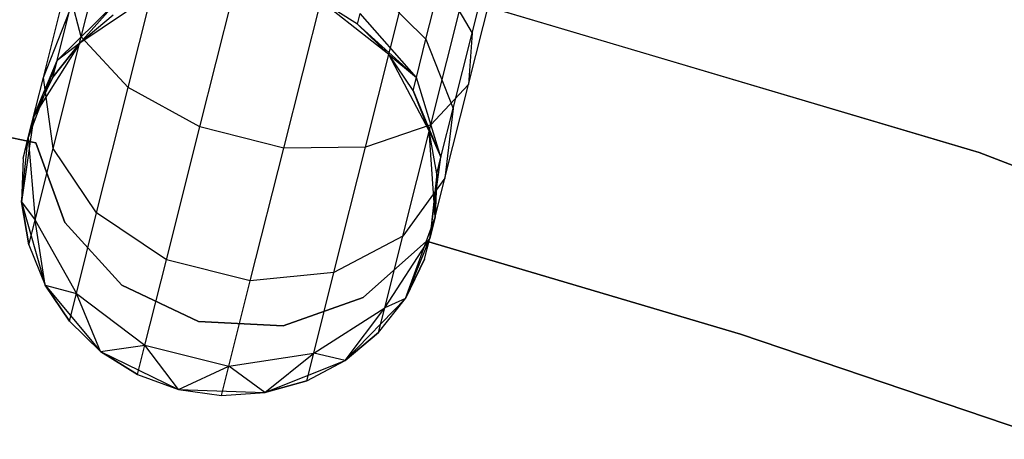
# Model space of a CAD drawing. Extents: x -102 to 102, y -101 to 102.
# Tile 428 of 481: x 9.06 to 13.79, y 38.81 to 40.83. Entities that reach past the tile are written whole.
import ezdxf

# ---------------------------------------------------------------- set-up
doc = ezdxf.new("R2010")
doc.units = 0
doc.header["$LTSCALE"] = 25.4
doc.layers.get('0').update_dxf_attribs({"linetype": 'CONTINUOUS'})

# ---------------------------------------------------------------- blocks, each defined once
blk = doc.blocks.new('NL2500011659_STL')
at = {"color": 0}
for p, q in [((9.3556, 40.7439, -7.5225), (9.5256, 41.4198, -7.8776)), ((9.3556, 40.7439, -7.5225), (9.5256, 41.4198, -7.8776)), ((9.5811, 40.4999, -7.7725), (9.7721, 41.2593, -8.1715)), ((9.5811, 40.4999, -7.7725), (9.7721, 41.2593, -8.1715)), ((11.2338, 40.7619, -6.868), (11.3487, 41.219, -7.1082)), ((11.2338, 40.7619, -6.868), (11.3487, 41.219, -7.1082)), ((9.9253, 40.3109, -7.9094), (10.1278, 41.116, -8.3324)), ((9.9253, 40.3109, -7.9094), (10.1278, 41.116, -8.3324)), ((10.5527, 41.1153, 1), (13.6695, 40.188, 1)), ((13.6695, 40.188, -6.5), (10.5527, 41.1153, -6.5)), ((13.6695, 40.188, -6.5), (10.5527, 41.1153, -6.5)), ((10.5527, 41.1153, 1), (13.6695, 40.188, 1)), ((11.2166, 40.5156, -7.2026), (11.3597, 41.0845, -7.5015)), ((11.2166, 40.5156, -7.2026), (11.3597, 41.0845, -7.5015)), ((11.0119, 40.7323, -6.2823), (11.0838, 41.0179, -6.5767)), ((11.0119, 40.7323, -6.2823), (11.0838, 41.0179, -6.5767)), ((11.0838, 41.0179, -6.5767), (11.2338, 40.7619, -6.868)), ((11.0838, 41.0179, -6.5767), (11.2338, 40.7619, -6.868)), ((9.1741, 40.5492, -6.737), (9.2877, 41.0007, -7.2026)), ((9.1741, 40.5492, -6.737), (9.2877, 41.0007, -7.2026)), ((9.3556, 40.7439, -7.5225), (9.2877, 41.0007, -7.2026)), ((9.3556, 40.7439, -7.5225), (9.2877, 41.0007, -7.2026)), ((10.3285, 40.2094, -7.9094), (10.531, 41.0146, -8.3324)), ((10.3285, 40.2094, -7.9094), (10.531, 41.0146, -8.3324)), ((10.7212, 40.2132, -7.7725), (10.9122, 40.9726, -8.1715)), ((10.7212, 40.2132, -7.7725), (10.9122, 40.9726, -8.1715)), ((10.7339, 41.0062, -6.1386), (11.0119, 40.7323, -6.2823)), ((10.7339, 41.0062, -6.1386), (11.0119, 40.7323, -6.2823)), ((11.0353, 40.3215, -7.5225), (11.2053, 40.9973, -7.8776)), ((11.0353, 40.3215, -7.5225), (11.2053, 40.9973, -7.8776)), ((9.6933, 40.9461, 0), (9.3481, 40.7143, 0)), ((9.6933, 40.9461, 0), (9.3481, 40.7143, 0)), ((9.5244, 40.9115, -5.9113), (9.2393, 40.6301, -6.0225)), ((9.5244, 40.9115, -5.9113), (9.2393, 40.6301, -6.0225)), ((9.3481, 40.7143, -5.5), (9.5244, 40.9115, -5.9113)), ((9.3481, 40.7143, -5.5), (9.5244, 40.9115, -5.9113)), ((10.8334, 40.6594, 0), (10.5063, 40.9161, 0)), ((10.6833, 40.8049, -5.5), (10.5063, 40.9161, 0)), ((10.8334, 40.6594, 0), (10.5063, 40.9161, 0)), ((10.6833, 40.8049, -5.5), (10.5063, 40.9161, 0)), ((10.6833, 40.8049, -5.5), (10.5063, 40.9161, -5.5)), ((10.6833, 40.8049, -5.5), (10.5063, 40.9161, -5.5)), ((9.1741, 40.5492, -6.737), (9.2978, 40.863, -6.4939)), ((9.1741, 40.5492, -6.737), (9.2978, 40.863, -6.4939)), ((9.2393, 40.6301, -6.0225), (9.2978, 40.863, -6.4939)), ((9.2393, 40.6301, -6.0225), (9.2978, 40.863, -6.4939)), ((9.5085, 40.8484, -5.5), (9.3481, 40.7143, 0)), ((9.5085, 40.8484, -5.5), (9.3481, 40.7143, -5.5)), ((9.5085, 40.8484, -5.5), (9.3481, 40.7143, 0)), ((9.5085, 40.8484, -5.5), (9.3481, 40.7143, -5.5)), ((10.6833, 40.8049, -5.5), (10.6963, 40.8565, -5.8357)), ((10.6833, 40.8049, -5.5), (10.6963, 40.8565, -5.8357)), ((10.9658, 40.549, -5.9113), (10.6963, 40.8565, -5.8357)), ((10.9658, 40.549, -5.9113), (10.6963, 40.8565, -5.8357)), ((10.8334, 40.6594, -5.5), (10.6833, 40.8049, -5.5)), ((10.6833, 40.8049, -5.5), (10.8334, 40.6594, 0)), ((10.6833, 40.8049, -5.5), (10.8334, 40.6594, 0)), ((10.6833, 40.8049, -5.5), (10.9658, 40.549, -5.9113)), ((10.8334, 40.6594, -5.5), (10.6833, 40.8049, -5.5)), ((10.6833, 40.8049, -5.5), (10.9658, 40.549, -5.9113)), ((9.2207, 40.2076, -6.9695), (9.3556, 40.7439, -7.5225)), ((9.2207, 40.2076, -6.9695), (9.3556, 40.7439, -7.5225)), ((9.5811, 40.4999, -7.7725), (9.3556, 40.7439, -7.5225)), ((9.5811, 40.4999, -7.7725), (9.3556, 40.7439, -7.5225)), ((10.9658, 40.549, -5.9113), (11.0119, 40.7323, -6.2823)), ((10.9658, 40.549, -5.9113), (11.0119, 40.7323, -6.2823)), ((11.0119, 40.7323, -6.2823), (11.1425, 40.3991, -6.4939)), ((11.0119, 40.7323, -6.2823), (11.1425, 40.3991, -6.4939)), ((11.1425, 40.3991, -6.4939), (11.2338, 40.7619, -6.868)), ((11.1425, 40.3991, -6.4939), (11.2338, 40.7619, -6.868)), ((11.2338, 40.7619, -6.868), (11.2166, 40.5156, -7.2026)), ((11.2338, 40.7619, -6.868), (11.2166, 40.5156, -7.2026)), ((9.3481, 40.7143, 0), (9.127, 40.3621, 0)), ((9.3481, 40.7143, 0), (9.127, 40.3621, 0)), ((9.3481, 40.7143, -5.5), (9.2191, 40.5498, -5.5)), ((9.2191, 40.5498, -5.5), (9.3481, 40.7143, 0)), ((9.2191, 40.5498, -5.5), (9.3481, 40.7143, 0)), ((9.3481, 40.7143, -5.5), (9.2191, 40.5498, -5.5)), ((9.3481, 40.7143, -5.5), (9.2393, 40.6301, -6.0225)), ((9.3481, 40.7143, -5.5), (9.2393, 40.6301, -6.0225)), ((9.3481, 40.7143, -5.5), (9.3481, 40.7143, 0)), ((9.3481, 40.7143, -5.5), (9.3481, 40.7143, 0)), ((11.0279, 40.2919, 0), (10.8334, 40.6594, 0)), ((10.9499, 40.4858, -5.5), (10.8334, 40.6594, 0)), ((11.0279, 40.2919, 0), (10.8334, 40.6594, 0)), ((10.9499, 40.4858, -5.5), (10.8334, 40.6594, -5.5)), ((10.8334, 40.6594, -5.5), (10.8334, 40.6594, 0)), ((10.9499, 40.4858, -5.5), (10.8334, 40.6594, 0)), ((10.8334, 40.6594, -5.5), (10.8334, 40.6594, 0)), ((10.8334, 40.6594, -5.5), (10.9658, 40.549, -5.9113)), ((10.8334, 40.6594, -5.5), (10.9658, 40.549, -5.9113)), ((10.9499, 40.4858, -5.5), (10.8334, 40.6594, -5.5)), ((9.2393, 40.6301, -6.0225), (9.1012, 40.2593, -6.1503)), ((9.2393, 40.6301, -6.0225), (9.1012, 40.2593, -6.1503)), ((9.127, 40.3621, -5.5), (9.2393, 40.6301, -6.0225)), ((9.127, 40.3621, -5.5), (9.2393, 40.6301, -6.0225)), ((9.2191, 40.5498, -5.5), (9.2393, 40.6301, -6.0225)), ((9.2191, 40.5498, -5.5), (9.2393, 40.6301, -6.0225)), ((7.596, 40.5528), (9.1374, 40.2342)), ((9.1374, 40.2342, -2), (7.596, 40.5528, -2)), ((9.1374, 40.2342, -2), (7.596, 40.5528, -2)), ((7.596, 40.5528), (9.1374, 40.2342)), ((9.1012, 40.2593, -6.1503), (9.1741, 40.5492, -6.737)), ((9.1012, 40.2593, -6.1503), (9.1741, 40.5492, -6.737)), ((9.2191, 40.5498, -5.5), (9.127, 40.3621, 0)), ((9.2191, 40.5498, -5.5), (9.127, 40.3621, -5.5)), ((9.2191, 40.5498, -5.5), (9.127, 40.3621, 0)), ((9.2191, 40.5498, -5.5), (9.127, 40.3621, -5.5)), ((9.2207, 40.2076, -6.9695), (9.1741, 40.5492, -6.737)), ((9.2207, 40.2076, -6.9695), (9.1741, 40.5492, -6.737)), ((10.9499, 40.4858, -5.5), (10.9658, 40.549, -5.9113)), ((10.9499, 40.4858, -5.5), (10.9658, 40.549, -5.9113)), ((11.0839, 40.1662, -6.0225), (10.9658, 40.549, -5.9113)), ((11.0839, 40.1662, -6.0225), (10.9658, 40.549, -5.9113)), ((9.4295, 39.8972, -7.1511), (9.5811, 40.4999, -7.7725)), ((9.4295, 39.8972, -7.1511), (9.5811, 40.4999, -7.7725)), ((9.9253, 40.3109, -7.9094), (9.5811, 40.4999, -7.7725)), ((9.9253, 40.3109, -7.9094), (9.5811, 40.4999, -7.7725)), ((11.2166, 40.5156, -7.2026), (11.0353, 40.3215, -7.5225)), ((11.2166, 40.5156, -7.2026), (11.0353, 40.3215, -7.5225)), ((11.1031, 40.064, -6.737), (11.2166, 40.5156, -7.2026)), ((11.1031, 40.064, -6.737), (11.2166, 40.5156, -7.2026)), ((11.0279, 40.2919, -5.5), (10.9499, 40.4858, -5.5)), ((10.9499, 40.4858, -5.5), (11.0279, 40.2919, 0)), ((10.9499, 40.4858, -5.5), (11.0279, 40.2919, 0)), ((10.9499, 40.4858, -5.5), (11.0839, 40.1662, -6.0225)), ((11.0279, 40.2919, -5.5), (10.9499, 40.4858, -5.5)), ((10.9499, 40.4858, -5.5), (11.0839, 40.1662, -6.0225)), ((9.127, 40.3621, 0), (9.0683, 39.9505, 0)), ((9.127, 40.3621, 0), (9.0683, 39.9505, 0)), ((9.0761, 40.1594, -5.5), (9.127, 40.3621, 0)), ((9.0761, 40.1594, -5.5), (9.127, 40.3621, 0)), ((9.127, 40.3621, -5.5), (9.1012, 40.2593, -6.1503)), ((9.127, 40.3621, -5.5), (9.1012, 40.2593, -6.1503)), ((9.127, 40.3621, -5.5), (9.127, 40.3621, 0)), ((9.127, 40.3621, -5.5), (9.127, 40.3621, 0)), ((11.0839, 40.1662, -6.0225), (11.1425, 40.3991, -6.4939)), ((11.0839, 40.1662, -6.0225), (11.1425, 40.3991, -6.4939)), ((11.1425, 40.3991, -6.4939), (11.1031, 40.064, -6.737)), ((11.1425, 40.3991, -6.4939), (11.1031, 40.064, -6.737)), ((9.7646, 39.6719, -7.2505), (9.9253, 40.3109, -7.9094)), ((9.7646, 39.6719, -7.2505), (9.9253, 40.3109, -7.9094)), ((10.3285, 40.2094, -7.9094), (9.9253, 40.3109, -7.9094)), ((10.3285, 40.2094, -7.9094), (9.9253, 40.3109, -7.9094)), ((11.0353, 40.3215, -7.5225), (10.7212, 40.2132, -7.7725)), ((11.0353, 40.3215, -7.5225), (10.7212, 40.2132, -7.7725)), ((10.9004, 39.7851, -6.9695), (11.0353, 40.3215, -7.5225)), ((10.9004, 39.7851, -6.9695), (11.0353, 40.3215, -7.5225)), ((9.0683, 39.9505, -5.5), (9.1012, 40.2593, -6.1503)), ((9.0683, 39.9505, -5.5), (9.1012, 40.2593, -6.1503)), ((9.0761, 40.1594, -5.5), (9.1012, 40.2593, -6.1503)), ((9.0761, 40.1594, -5.5), (9.1012, 40.2593, -6.1503)), ((9.1012, 40.2593, -6.1503), (9.1341, 39.8632, -6.2725)), ((9.1012, 40.2593, -6.1503), (9.1341, 39.8632, -6.2725)), ((11.056, 39.877, 0), (11.0279, 40.2919, 0)), ((11.0637, 40.0859, -5.5), (11.0279, 40.2919, 0)), ((11.056, 39.877, 0), (11.0279, 40.2919, 0)), ((11.0637, 40.0859, -5.5), (11.0279, 40.2919, -5.5)), ((11.0279, 40.2919, -5.5), (11.0279, 40.2919, 0)), ((11.0637, 40.0859, -5.5), (11.0279, 40.2919, 0)), ((11.0279, 40.2919, -5.5), (11.0279, 40.2919, 0)), ((11.0279, 40.2919, -5.5), (11.0839, 40.1662, -6.0225)), ((11.0279, 40.2919, -5.5), (11.0839, 40.1662, -6.0225)), ((11.0637, 40.0859, -5.5), (11.0279, 40.2919, -5.5)), ((9.1374, 40.2342), (9.1374, 40.2342, -2)), ((9.1374, 40.2342), (9.1374, 40.2342, -2)), ((9.1374, 40.2342), (9.2762, 39.8508)), ((9.2762, 39.8508, -2), (9.1374, 40.2342, -2)), ((9.2762, 39.8508, -2), (9.1374, 40.2342, -2)), ((9.1374, 40.2342), (9.2762, 39.8508)), ((10.7212, 40.2132, -7.7725), (10.3285, 40.2094, -7.9094)), ((10.7212, 40.2132, -7.7725), (10.3285, 40.2094, -7.9094)), ((10.5696, 39.6105, -7.1511), (10.7212, 40.2132, -7.7725)), ((10.5696, 39.6105, -7.1511), (10.7212, 40.2132, -7.7725)), ((9.1341, 39.8632, -6.2725), (9.2207, 40.2076, -6.9695)), ((9.1341, 39.8632, -6.2725), (9.2207, 40.2076, -6.9695)), ((9.4295, 39.8972, -7.1511), (9.2207, 40.2076, -6.9695)), ((9.4295, 39.8972, -7.1511), (9.2207, 40.2076, -6.9695)), ((10.1678, 39.5705, -7.2505), (10.3285, 40.2094, -7.9094)), ((10.1678, 39.5705, -7.2505), (10.3285, 40.2094, -7.9094)), ((11.0301, 39.7741, -6.1503), (11.0839, 40.1662, -6.0225)), ((11.0301, 39.7741, -6.1503), (11.0839, 40.1662, -6.0225)), ((11.0637, 40.0859, -5.5), (11.0839, 40.1662, -6.0225)), ((11.0637, 40.0859, -5.5), (11.0839, 40.1662, -6.0225)), ((13.6695, 40.188, 1), (16.7063, 39.0249, 1)), ((16.7063, 39.0249, -6.5), (13.6695, 40.188, -6.5)), ((13.6695, 40.188, -6.5), (13.6695, 40.188, 1)), ((13.6695, 40.188, -6.5), (13.6695, 40.188, 1)), ((16.7063, 39.0249, -6.5), (13.6695, 40.188, -6.5)), ((13.6695, 40.188, 1), (16.7063, 39.0249, 1)), ((9.0761, 40.1594, -5.5), (9.0683, 39.9505, 0)), ((9.0761, 40.1594, -5.5), (9.0683, 39.9505, -5.5)), ((9.0761, 40.1594, -5.5), (9.0683, 39.9505, 0)), ((9.0761, 40.1594, -5.5), (9.0683, 39.9505, -5.5)), ((11.0637, 40.0859, -5.5), (11.0301, 39.7741, -6.1503)), ((11.0637, 40.0859, -5.5), (11.0301, 39.7741, -6.1503)), ((11.056, 39.877, -5.5), (11.0637, 40.0859, -5.5)), ((11.0637, 40.0859, -5.5), (11.056, 39.877, 0)), ((11.0637, 40.0859, -5.5), (11.056, 39.877, 0)), ((11.056, 39.877, -5.5), (11.0637, 40.0859, -5.5)), ((11.1031, 40.064, -6.737), (10.9004, 39.7851, -6.9695)), ((11.1031, 40.064, -6.737), (10.9004, 39.7851, -6.9695)), ((11.0301, 39.7741, -6.1503), (11.1031, 40.064, -6.737)), ((11.0301, 39.7741, -6.1503), (11.1031, 40.064, -6.737)), ((9.0683, 39.9505, 0), (9.1821, 39.5505, 0)), ((9.0683, 39.9505, -5.5), (9.0683, 39.9505, 0)), ((9.0683, 39.9505, -5.5), (9.0683, 39.9505, 0)), ((9.0683, 39.9505, -5.5), (9.1042, 39.7445, -5.5)), ((9.1042, 39.7445, -5.5), (9.0683, 39.9505, 0)), ((9.1042, 39.7445, -5.5), (9.0683, 39.9505, 0)), ((9.0683, 39.9505, 0), (9.1821, 39.5505, 0)), ((9.0683, 39.9505, -5.5), (9.1042, 39.7445, -5.5)), ((9.0683, 39.9505, -5.5), (9.1341, 39.8632, -6.2725)), ((9.0683, 39.9505, -5.5), (9.1341, 39.8632, -6.2725)), ((9.3322, 39.5103, -6.368), (9.4295, 39.8972, -7.1511)), ((9.3322, 39.5103, -6.368), (9.4295, 39.8972, -7.1511)), ((9.7646, 39.6719, -7.2505), (9.4295, 39.8972, -7.1511)), ((9.7646, 39.6719, -7.2505), (9.4295, 39.8972, -7.1511)), ((9.1042, 39.7445, -5.5), (9.1341, 39.8632, -6.2725)), ((9.1042, 39.7445, -5.5), (9.1341, 39.8632, -6.2725)), ((9.1821, 39.5505, -5.5), (9.1341, 39.8632, -6.2725)), ((9.1341, 39.8632, -6.2725), (9.3322, 39.5103, -6.368)), ((9.1821, 39.5505, -5.5), (9.1341, 39.8632, -6.2725)), ((9.1341, 39.8632, -6.2725), (9.3322, 39.5103, -6.368)), ((9.2762, 39.8508), (9.2762, 39.8508, -2)), ((9.2762, 39.8508), (9.2762, 39.8508, -2)), ((9.2762, 39.8508), (9.5506, 39.5493)), ((9.5506, 39.5493, -2), (9.2762, 39.8508, -2)), ((9.5506, 39.5493, -2), (9.2762, 39.8508, -2)), ((9.2762, 39.8508), (9.5506, 39.5493)), ((10.913, 39.4865, 0), (11.056, 39.877, 0)), ((10.913, 39.4865, 0), (11.056, 39.877, 0)), ((11.005, 39.6742, -5.5), (11.056, 39.877, 0)), ((11.005, 39.6742, -5.5), (11.056, 39.877, 0)), ((11.056, 39.877, -5.5), (11.0301, 39.7741, -6.1503)), ((11.056, 39.877, -5.5), (11.0301, 39.7741, -6.1503)), ((11.056, 39.877, -5.5), (11.056, 39.877, 0)), ((11.056, 39.877, -5.5), (11.056, 39.877, 0)), ((10.9004, 39.7851, -6.9695), (10.5696, 39.6105, -7.1511)), ((10.9004, 39.7851, -6.9695), (10.5696, 39.6105, -7.1511)), ((10.8138, 39.4407, -6.2725), (10.9004, 39.7851, -6.9695)), ((10.8138, 39.4407, -6.2725), (10.9004, 39.7851, -6.9695)), ((9.1042, 39.7445, -5.5), (9.1821, 39.5505, 0)), ((9.1042, 39.7445, -5.5), (9.1821, 39.5505, -5.5)), ((9.1042, 39.7445, -5.5), (9.1821, 39.5505, 0)), ((9.1042, 39.7445, -5.5), (9.1821, 39.5505, -5.5)), ((10.7107, 39.4901), (11.0144, 39.7621)), ((11.0144, 39.7621, -2), (10.7107, 39.4901, -2)), ((11.0144, 39.7621, -2), (10.7107, 39.4901, -2)), ((10.7107, 39.4901), (11.0144, 39.7621)), ((10.8138, 39.4407, -6.2725), (11.0301, 39.7741, -6.1503)), ((10.8138, 39.4407, -6.2725), (11.0301, 39.7741, -6.1503)), ((10.913, 39.4865, -5.5), (11.0301, 39.7741, -6.1503)), ((10.913, 39.4865, -5.5), (11.0301, 39.7741, -6.1503)), ((11.005, 39.6742, -5.5), (11.0301, 39.7741, -6.1503)), ((11.005, 39.6742, -5.5), (11.0301, 39.7741, -6.1503)), ((11.0144, 39.7621), (11.0144, 39.7621, -2)), ((11.0144, 39.7621), (12.5225, 39.3139)), ((12.5225, 39.3139, -2), (11.0144, 39.7621, -2)), ((11.0144, 39.7621), (11.0144, 39.7621, -2)), ((12.5225, 39.3139, -2), (11.0144, 39.7621, -2)), ((11.0144, 39.7621), (12.5225, 39.3139)), ((9.6614, 39.2617, -6.4203), (9.7646, 39.6719, -7.2505)), ((9.6614, 39.2617, -6.4203), (9.7646, 39.6719, -7.2505)), ((10.1678, 39.5705, -7.2505), (9.7646, 39.6719, -7.2505)), ((10.1678, 39.5705, -7.2505), (9.7646, 39.6719, -7.2505)), ((10.913, 39.4865, -5.5), (11.005, 39.6742, -5.5)), ((11.005, 39.6742, -5.5), (10.913, 39.4865, 0)), ((11.005, 39.6742, -5.5), (10.913, 39.4865, 0)), ((10.913, 39.4865, -5.5), (11.005, 39.6742, -5.5)), ((10.5696, 39.6105, -7.1511), (10.1678, 39.5705, -7.2505)), ((10.5696, 39.6105, -7.1511), (10.1678, 39.5705, -7.2505)), ((10.4723, 39.2236, -6.368), (10.5696, 39.6105, -7.1511)), ((10.4723, 39.2236, -6.368), (10.5696, 39.6105, -7.1511)), ((9.1821, 39.5505, 0), (9.4488, 39.2314, 0)), ((9.1821, 39.5505, -5.5), (9.1821, 39.5505, 0)), ((9.1821, 39.5505, -5.5), (9.1821, 39.5505, 0)), ((9.1821, 39.5505, -5.5), (9.2987, 39.377, -5.5)), ((9.2987, 39.377, -5.5), (9.1821, 39.5505, 0)), ((9.2987, 39.377, -5.5), (9.1821, 39.5505, 0)), ((9.1821, 39.5505, 0), (9.4488, 39.2314, 0)), ((9.1821, 39.5505, -5.5), (9.2987, 39.377, -5.5)), ((9.1821, 39.5505, -5.5), (9.3322, 39.5103, -6.368)), ((9.1821, 39.5505, -5.5), (9.3322, 39.5103, -6.368)), ((9.5506, 39.5493), (9.5506, 39.5493, -2)), ((9.5506, 39.5493), (9.5506, 39.5493, -2)), ((9.5506, 39.5493), (9.9192, 39.375)), ((9.9192, 39.375, -2), (9.5506, 39.5493, -2)), ((9.9192, 39.375, -2), (9.5506, 39.5493, -2)), ((9.5506, 39.5493), (9.9192, 39.375)), ((10.0646, 39.1602, -6.4203), (10.1678, 39.5705, -7.2505)), ((10.0646, 39.1602, -6.4203), (10.1678, 39.5705, -7.2505)), ((9.2987, 39.377, -5.5), (9.3322, 39.5103, -6.368)), ((9.2987, 39.377, -5.5), (9.3322, 39.5103, -6.368)), ((9.4488, 39.2314, -5.5), (9.3322, 39.5103, -6.368)), ((9.3322, 39.5103, -6.368), (9.6614, 39.2617, -6.4203)), ((9.4488, 39.2314, -5.5), (9.3322, 39.5103, -6.368)), ((9.3322, 39.5103, -6.368), (9.6614, 39.2617, -6.4203)), ((10.3263, 39.3542), (10.7107, 39.4901)), ((10.7107, 39.4901, -2), (10.3263, 39.3542, -2)), ((10.7107, 39.4901, -2), (10.3263, 39.3542, -2)), ((10.3263, 39.3542), (10.7107, 39.4901)), ((10.6235, 39.188, 0), (10.913, 39.4865, 0)), ((10.6235, 39.188, 0), (10.913, 39.4865, 0)), ((10.7107, 39.4901), (10.7107, 39.4901, -2)), ((10.7107, 39.4901), (10.7107, 39.4901, -2)), ((10.7839, 39.3221, -5.5), (10.913, 39.4865, 0)), ((10.7839, 39.3221, -5.5), (10.913, 39.4865, -5.5)), ((10.7839, 39.3221, -5.5), (10.913, 39.4865, 0)), ((10.7839, 39.3221, -5.5), (10.913, 39.4865, -5.5)), ((10.913, 39.4865, -5.5), (10.8138, 39.4407, -6.2725)), ((10.913, 39.4865, -5.5), (10.8138, 39.4407, -6.2725)), ((10.913, 39.4865, -5.5), (10.913, 39.4865, 0)), ((10.913, 39.4865, -5.5), (10.913, 39.4865, 0)), ((10.4723, 39.2236, -6.368), (10.8138, 39.4407, -6.2725)), ((10.4723, 39.2236, -6.368), (10.8138, 39.4407, -6.2725)), ((10.6235, 39.188, -5.5), (10.8138, 39.4407, -6.2725)), ((10.6235, 39.188, -5.5), (10.8138, 39.4407, -6.2725)), ((10.7839, 39.3221, -5.5), (10.8138, 39.4407, -6.2725)), ((10.7839, 39.3221, -5.5), (10.8138, 39.4407, -6.2725)), ((9.2987, 39.377, -5.5), (9.4488, 39.2314, 0)), ((9.2987, 39.377, -5.5), (9.4488, 39.2314, -5.5)), ((9.2987, 39.377, -5.5), (9.4488, 39.2314, 0)), ((9.2987, 39.377, -5.5), (9.4488, 39.2314, -5.5)), ((9.9192, 39.375), (9.9192, 39.375, -2)), ((9.9192, 39.375), (9.9192, 39.375, -2)), ((9.9192, 39.375), (10.3263, 39.3542)), ((10.3263, 39.3542, -2), (9.9192, 39.375, -2)), ((10.3263, 39.3542, -2), (9.9192, 39.375, -2)), ((9.9192, 39.375), (10.3263, 39.3542)), ((10.3263, 39.3542), (10.3263, 39.3542, -2)), ((10.3263, 39.3542), (10.3263, 39.3542, -2)), ((10.6235, 39.188, -5.5), (10.7839, 39.3221, -5.5)), ((10.7839, 39.3221, -5.5), (10.6235, 39.188, 0)), ((10.7839, 39.3221, -5.5), (10.6235, 39.188, 0)), ((10.6235, 39.188, -5.5), (10.7839, 39.3221, -5.5)), ((12.5225, 39.3139), (12.5225, 39.3139, -2)), ((12.5225, 39.3139), (14.0124, 38.8086)), ((14.0124, 38.8086, -2), (12.5225, 39.3139, -2)), ((12.5225, 39.3139), (12.5225, 39.3139, -2)), ((14.0124, 38.8086, -2), (12.5225, 39.3139, -2)), ((12.5225, 39.3139), (14.0124, 38.8086)), ((9.4488, 39.2314, -5.5), (9.6614, 39.2617, -6.4203)), ((9.4488, 39.2314, -5.5), (9.6614, 39.2617, -6.4203)), ((9.4488, 39.2314, 0), (9.8221, 39.0484, 0)), ((9.4488, 39.2314, -5.5), (9.4488, 39.2314, 0)), ((9.4488, 39.2314, -5.5), (9.4488, 39.2314, 0)), ((9.4488, 39.2314, -5.5), (9.6258, 39.1203, -5.5)), ((9.6258, 39.1203, -5.5), (9.4488, 39.2314, 0)), ((9.6258, 39.1203, -5.5), (9.4488, 39.2314, 0)), ((9.4488, 39.2314, 0), (9.8221, 39.0484, 0)), ((9.4488, 39.2314, -5.5), (9.6258, 39.1203, -5.5)), ((9.6258, 39.1203, -5.5), (9.6614, 39.2617, -6.4203)), ((9.6258, 39.1203, -5.5), (9.6614, 39.2617, -6.4203)), ((9.8221, 39.0484, -5.5), (9.6614, 39.2617, -6.4203)), ((9.6614, 39.2617, -6.4203), (10.0646, 39.1602, -6.4203)), ((9.8221, 39.0484, -5.5), (9.6614, 39.2617, -6.4203)), ((9.6614, 39.2617, -6.4203), (10.0646, 39.1602, -6.4203)), ((10.0646, 39.1602, -6.4203), (10.4723, 39.2236, -6.368)), ((10.0646, 39.1602, -6.4203), (10.4723, 39.2236, -6.368)), ((10.2377, 39.033, -5.5), (10.4723, 39.2236, -6.368)), ((10.2377, 39.033, -5.5), (10.4723, 39.2236, -6.368)), ((10.4387, 39.0902, -5.5), (10.4723, 39.2236, -6.368)), ((10.4387, 39.0902, -5.5), (10.4723, 39.2236, -6.368)), ((10.6235, 39.188, -5.5), (10.4723, 39.2236, -6.368)), ((10.6235, 39.188, -5.5), (10.4723, 39.2236, -6.368)), ((10.2377, 39.033, 0), (10.6235, 39.188, 0)), ((10.2377, 39.033, 0), (10.6235, 39.188, 0)), ((10.4387, 39.0902, -5.5), (10.6235, 39.188, 0)), ((10.4387, 39.0902, -5.5), (10.6235, 39.188, -5.5)), ((10.4387, 39.0902, -5.5), (10.6235, 39.188, 0)), ((10.4387, 39.0902, -5.5), (10.6235, 39.188, -5.5)), ((10.6235, 39.188, -5.5), (10.6235, 39.188, 0)), ((10.6235, 39.188, -5.5), (10.6235, 39.188, 0)), ((9.8221, 39.0484, -5.5), (10.0646, 39.1602, -6.4203)), ((9.8221, 39.0484, -5.5), (10.0646, 39.1602, -6.4203)), ((10.0291, 39.0189, -5.5), (10.0646, 39.1602, -6.4203)), ((10.0291, 39.0189, -5.5), (10.0646, 39.1602, -6.4203)), ((10.2377, 39.033, -5.5), (10.0646, 39.1602, -6.4203)), ((10.2377, 39.033, -5.5), (10.0646, 39.1602, -6.4203)), ((9.6258, 39.1203, -5.5), (9.8221, 39.0484, 0)), ((9.6258, 39.1203, -5.5), (9.8221, 39.0484, 0)), ((9.6258, 39.1203, -5.5), (9.8221, 39.0484, -5.5)), ((9.6258, 39.1203, -5.5), (9.8221, 39.0484, -5.5)), ((10.2377, 39.033, -5.5), (10.4387, 39.0902, -5.5)), ((10.4387, 39.0902, -5.5), (10.2377, 39.033, 0)), ((10.4387, 39.0902, -5.5), (10.2377, 39.033, 0)), ((10.2377, 39.033, -5.5), (10.4387, 39.0902, -5.5)), ((9.8221, 39.0484, 0), (10.2377, 39.033, 0)), ((9.8221, 39.0484, 0), (10.2377, 39.033, 0)), ((9.8221, 39.0484, 0), (10.0291, 39.0189, -5.5)), ((9.8221, 39.0484, -5.5), (9.8221, 39.0484, 0)), ((9.8221, 39.0484, -5.5), (9.8221, 39.0484, 0)), ((9.8221, 39.0484, -5.5), (10.0291, 39.0189, -5.5)), ((9.8221, 39.0484, 0), (10.0291, 39.0189, -5.5)), ((9.8221, 39.0484, -5.5), (10.0291, 39.0189, -5.5)), ((10.0291, 39.0189, -5.5), (10.2377, 39.033, 0)), ((10.0291, 39.0189, -5.5), (10.2377, 39.033, -5.5)), ((10.0291, 39.0189, -5.5), (10.2377, 39.033, 0)), ((10.0291, 39.0189, -5.5), (10.2377, 39.033, -5.5)), ((10.2377, 39.033, -5.5), (10.2377, 39.033, 0)), ((10.2377, 39.033, -5.5), (10.2377, 39.033, 0))]:
    blk.add_line(p, q, dxfattribs=at)

msp = doc.modelspace()

# ---------------------------------------------------------------- block references
at = {"color": 0}
msp.add_blockref('NL2500011659_STL', (0, 0), dxfattribs=at)

doc.saveas('drawing.dxf')
